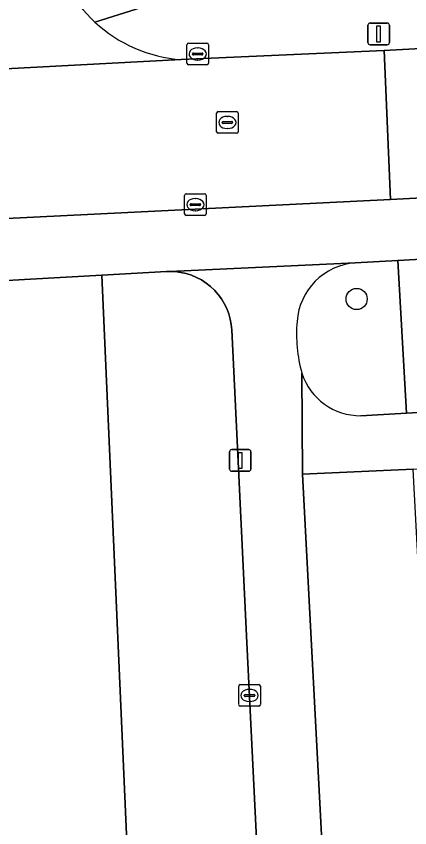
# Model space of a CAD drawing. Extents: x 161084 to 161928, y 385354 to 386522.
# Drawn here: x 161634.68 to 161652.86, y 386090.99 to 386128.44 of the extents above; entities that cross this region are included whole.
import ezdxf

# ---------------------------------------------------------------- set-up
doc = ezdxf.new("R2010")
doc.units = 0
for name, color, linetype in [('IMGEO_Boom', 7, 'Continuous'), ('IMGEO_Erf', 7, 'Continuous'), ('IMGEO_Groenvoorziening', 7, 'Continuous'), ('IMGEO_Kolk', 7, 'Continuous'), ('IMGEO_Lichtmast', 7, 'Continuous'), ('IMGEO_Rijbaan_lokaal_open', 7, 'Continuous'), ('IMGEO_Rioolput', 7, 'Continuous'), ('IMGEO_Voetpad_open', 7, 'Continuous')]:
    doc.layers.add(name, color=color, linetype=linetype)

msp = doc.modelspace()

# ---------------------------------------------------------------- linework, layer by layer
at = {"layer": 'IMGEO_Boom'}
msp.add_circle((161650.401, 386115.394), 0.489, dxfattribs=at)
at = {"layer": 'IMGEO_Erf'}
msp.add_lwpolyline([(161655.891, 386052.7), (161655.532, 386059.539), (161655.174, 386066.378), (161654.815, 386073.217), (161654.456, 386080.056), (161654.098, 386086.894), (161653.739, 386093.733), (161653.38, 386100.572), (161653.015, 386107.533), (161647.893, 386107.313), (161651.755, 386034.3)], dxfattribs=at)
at = {"layer": 'IMGEO_Groenvoorziening'}
for points in [[(161652.698, 386110.123), (161668.392, 386110.986), (161668.007, 386118.054), (161652.312, 386117.173)], [(161640.099, 386083.359), (161645.967, 386086.717), (161645.316, 386099.846), (161644.958, 386107.245), (161644.633, 386113.962), (161644.608, 386114.216), (161644.56, 386114.467), (161644.49, 386114.713), (161644.398, 386114.952), (161644.285, 386115.181), (161644.152, 386115.4), (161644.001, 386115.605), (161643.831, 386115.797), (161643.645, 386115.972), (161643.444, 386116.13), (161643.23, 386116.27), (161643.004, 386116.389), (161642.769, 386116.489), (161642.525, 386116.566), (161642.276, 386116.622), (161642.022, 386116.655), (161641.767, 386116.665), (161641.62, 386116.661), (161638.629, 386116.494)], [(161621.064, 386073.68), (161623.474, 386073.846), (161640.099, 386083.359), (161638.629, 386116.494), (161621.877, 386115.561), (161621.613, 386115.534), (161621.353, 386115.484), (161621.098, 386115.411), (161620.851, 386115.316), (161620.613, 386115.199), (161620.387, 386115.061), (161620.174, 386114.903), (161619.975, 386114.727), (161619.794, 386114.534), (161619.63, 386114.325), (161619.486, 386114.103), (161619.362, 386113.869), (161619.259, 386113.624), (161619.179, 386113.372), (161619.122, 386113.113), (161619.087, 386112.85), (161619.077, 386112.585), (161619.081, 386112.447)]]:
    msp.add_lwpolyline(points, close=True, dxfattribs=at)
msp.add_lwpolyline([(161650.594, 386110.007), (161652.698, 386110.123), (161652.312, 386117.173), (161650.333, 386117.062)], dxfattribs=at)
for centre, radius, start, end in [((161650.567, 386114.145), 2.927, 94.5766, 175.7638), ((161654.495, 386113.785), 6.871, 175.1895, 195.3846), ((161650.574, 386112.855), 2.848, 198.2709, 270.3955)]:
    msp.add_arc(centre, radius, start, end, dxfattribs=at)
at = {"layer": 'IMGEO_Kolk'}
for p, q in [((161642.56, 386126.274), (161642.56, 386127.126)), ((161642.635, 386127.2), (161643.487, 386127.2)), ((161643.561, 386127.126), (161643.561, 386126.274)), ((161642.862, 386126.743), (161643.26, 386126.743)), ((161643.048, 386126.98), (161643.073, 386126.98)), ((161642.819, 386126.694), (161642.819, 386126.706)), ((161643.257, 386126.657), (161642.859, 386126.657)), ((161643.071, 386126.42), (161643.046, 386126.42)), ((161643.303, 386126.706), (161643.303, 386126.694)), ((161643.487, 386126.2), (161642.635, 386126.2)), ((161642.453, 386119.321), (161642.453, 386120.173)), ((161642.528, 386120.247), (161643.38, 386120.247)), ((161642.941, 386120.027), (161642.966, 386120.027)), ((161643.454, 386120.173), (161643.454, 386119.321)), ((161642.712, 386119.741), (161642.712, 386119.753)), ((161643.15, 386119.704), (161642.752, 386119.704)), ((161642.755, 386119.79), (161643.153, 386119.79)), ((161643.196, 386119.753), (161643.196, 386119.741)), ((161643.38, 386119.247), (161642.528, 386119.247)), ((161642.964, 386119.467), (161642.939, 386119.467)), ((161644.952, 386096.672), (161644.952, 386097.524)), ((161645.027, 386097.598), (161645.879, 386097.598)), ((161645.953, 386097.524), (161645.953, 386096.672)), ((161645.44, 386097.378), (161645.465, 386097.378)), ((161645.211, 386097.092), (161645.211, 386097.104)), ((161645.649, 386097.055), (161645.251, 386097.055)), ((161645.254, 386097.141), (161645.652, 386097.141)), ((161645.463, 386096.818), (161645.438, 386096.818)), ((161645.695, 386097.104), (161645.695, 386097.092)), ((161645.879, 386096.598), (161645.027, 386096.598))]:
    msp.add_line(p, q, dxfattribs=at)
for points in [[(161642.56, 386126.274), (161642.56, 386127.126)], [(161642.635, 386127.2), (161643.487, 386127.2)], [(161643.561, 386127.126), (161643.561, 386126.274)], [(161643.487, 386126.2), (161642.635, 386126.2)], [(161642.453, 386119.321), (161642.453, 386120.173)], [(161642.528, 386120.247), (161643.38, 386120.247)], [(161643.454, 386120.173), (161643.454, 386119.321)], [(161643.38, 386119.247), (161642.528, 386119.247)], [(161644.952, 386096.672), (161644.952, 386097.524)], [(161645.027, 386097.598), (161645.879, 386097.598)], [(161645.953, 386097.524), (161645.953, 386096.672)], [(161645.879, 386096.598), (161645.027, 386096.598)]]:
    msp.add_lwpolyline(points, dxfattribs=at)
for centre, radius, start, end in [((161642.637, 386127.124), 0.0765, 91.552, 178.448), ((161642.637, 386127.124), 0.0765, 91.552, 178.448), ((161643.485, 386127.124), 0.0765, 1.552, 88.448), ((161643.485, 386127.124), 0.0765, 1.552, 88.448), ((161642.859, 386126.703), 0.0403, 85.8775, 175.7526), ((161643.264, 386126.705), 0.0386, 1.7309, 96.639), ((161642.856, 386126.693), 0.0366, 178.938, 274.7102), ((161643.26, 386126.7), 0.043, 264.8664, 352.4533), ((161642.637, 386126.276), 0.0765, 181.552, 268.448), ((161642.637, 386126.276), 0.0765, 181.552, 268.448), ((161643.485, 386126.276), 0.0765, 271.552, 358.448), ((161643.485, 386126.276), 0.0765, 271.552, 358.448), ((161642.53, 386120.171), 0.0765, 91.552, 178.448), ((161642.53, 386120.171), 0.0765, 91.552, 178.448), ((161643.378, 386120.171), 0.0765, 1.552, 88.448), ((161643.378, 386120.171), 0.0765, 1.552, 88.448), ((161642.752, 386119.75), 0.0403, 85.8775, 175.7526), ((161642.749, 386119.74), 0.0366, 178.938, 274.7102), ((161643.153, 386119.747), 0.043, 264.8664, 352.4533), ((161643.157, 386119.752), 0.0386, 1.7309, 96.639), ((161642.53, 386119.323), 0.0765, 181.552, 268.448), ((161642.53, 386119.323), 0.0765, 181.552, 268.448), ((161643.378, 386119.323), 0.0765, 271.552, 358.448), ((161643.378, 386119.323), 0.0765, 271.552, 358.448), ((161645.029, 386097.522), 0.0765, 91.552, 178.448), ((161645.029, 386097.522), 0.0765, 91.552, 178.448), ((161645.877, 386097.522), 0.0765, 1.552, 88.448), ((161645.877, 386097.522), 0.0765, 1.552, 88.448), ((161645.251, 386097.101), 0.0403, 85.8775, 175.7526), ((161645.656, 386097.103), 0.0386, 1.7309, 96.639), ((161645.248, 386097.091), 0.0366, 178.938, 274.7102), ((161645.652, 386097.098), 0.043, 264.8664, 352.4533), ((161645.029, 386096.674), 0.0765, 181.552, 268.448), ((161645.029, 386096.674), 0.0765, 181.552, 268.448), ((161645.877, 386096.674), 0.0765, 271.552, 358.448), ((161645.877, 386096.674), 0.0765, 271.552, 358.448)]:
    msp.add_arc(centre, radius, start, end, dxfattribs=at)
for centre, major_axis, ratio, start_param, end_param in [((161643.047, 386126.7), (-0.387, 0.002), 0.722429, 4.712389, 7.853982), ((161643.072, 386126.7), (-0.39, 0.002), 0.717154, 1.570796, 4.712389), ((161642.94, 386119.747), (-0.387, 0.002), 0.722429, 4.712389, 7.853982), ((161642.965, 386119.747), (-0.39, 0.002), 0.717154, 1.570796, 4.712389), ((161645.439, 386097.098), (-0.387, 0.002), 0.722429, 4.712389, 7.853982), ((161645.464, 386097.098), (-0.39, 0.002), 0.717154, 1.570796, 4.712389)]:
    msp.add_ellipse(centre, major_axis=major_axis, ratio=ratio, start_param=start_param, end_param=end_param, dxfattribs=at)
at = {"layer": 'IMGEO_Lichtmast'}
for p, q in [((161650.922, 386127.223), (161650.922, 386128.023)), ((161650.922, 386128.023), (161650.922, 386127.223)), ((161651.022, 386128.123), (161651.812, 386128.123)), ((161651.812, 386128.123), (161651.022, 386128.123)), ((161651.912, 386128.023), (161651.912, 386127.223)), ((161651.912, 386127.223), (161651.912, 386128.023)), ((161651.812, 386127.123), (161651.022, 386127.123)), ((161651.022, 386127.123), (161651.812, 386127.123)), ((161644.63, 386108.441), (161645.42, 386108.441)), ((161645.42, 386108.441), (161644.63, 386108.441)), ((161644.53, 386107.541), (161644.53, 386108.341)), ((161644.53, 386108.341), (161644.53, 386107.541)), ((161645.52, 386108.341), (161645.52, 386107.541)), ((161645.52, 386107.541), (161645.52, 386108.341)), ((161645.42, 386107.441), (161644.63, 386107.441)), ((161644.63, 386107.441), (161645.42, 386107.441))]:
    msp.add_line(p, q, dxfattribs=at)
for points in [[(161651.342, 386127.998), (161651.492, 386127.998), (161651.492, 386127.248), (161651.342, 386127.248), (161651.342, 386127.998)], [(161644.95, 386108.316), (161645.1, 386108.316), (161645.1, 386107.566), (161644.95, 386107.566), (161644.95, 386108.316)]]:
    msp.add_lwpolyline(points, dxfattribs=at)
for centre, start, end in [((161651.022, 386128.023), 90, 180), ((161651.022, 386128.023), 90, 180), ((161651.812, 386128.023), 0, 90), ((161651.812, 386128.023), 360, 90), ((161651.022, 386127.223), 180, 270), ((161651.022, 386127.223), 180, 270), ((161651.812, 386127.223), 270, 0), ((161651.812, 386127.223), 270, 0), ((161644.63, 386108.341), 90, 180), ((161644.63, 386108.341), 90, 180), ((161645.42, 386108.341), 0, 90), ((161645.42, 386108.341), 360, 90), ((161644.63, 386107.541), 180, 270), ((161644.63, 386107.541), 180, 270), ((161645.42, 386107.541), 270, 0), ((161645.42, 386107.541), 270, 0)]:
    msp.add_arc(centre, 0.1, start, end, dxfattribs=at)
at = {"layer": 'IMGEO_Rijbaan_lokaal_open'}
for points in [[(161621.772, 386118.493), (161651.958, 386119.976), (161651.678, 386126.857)], [(161651.678, 386126.857), (161642.297, 386126.439), (161622.861, 386125.42)], [(161622.861, 386125.42), (161642.297, 386126.439)]]:
    msp.add_lwpolyline(points, dxfattribs=at)
msp.add_lwpolyline([(161654.499, 386127.011), (161651.678, 386126.857), (161651.958, 386119.976), (161654.882, 386120.145)], close=True, dxfattribs=at)
for centre, radius, start, end in [((161642.773, 386132.979), 6.558, 190.0737, 227.1275), ((161642.771, 386132.977), 6.555, 227.1254, 265.8543)]:
    msp.add_arc(centre, radius, start, end, dxfattribs=at)
at = {"layer": 'IMGEO_Rioolput'}
for p, q in [((161643.931, 386123.113), (161643.931, 386123.965)), ((161644.006, 386124.039), (161644.858, 386124.039)), ((161644.419, 386123.819), (161644.444, 386123.819)), ((161644.932, 386123.965), (161644.932, 386123.113)), ((161644.19, 386123.533), (161644.19, 386123.545)), ((161644.628, 386123.496), (161644.23, 386123.496)), ((161644.233, 386123.582), (161644.631, 386123.582)), ((161644.674, 386123.545), (161644.674, 386123.533)), ((161644.858, 386123.039), (161644.006, 386123.039)), ((161644.442, 386123.259), (161644.417, 386123.259))]:
    msp.add_line(p, q, dxfattribs=at)
for points in [[(161643.931, 386123.113), (161643.931, 386123.965)], [(161644.006, 386124.039), (161644.858, 386124.039)], [(161644.932, 386123.965), (161644.932, 386123.113)], [(161644.858, 386123.039), (161644.006, 386123.039)]]:
    msp.add_lwpolyline(points, dxfattribs=at)
for centre, radius, start, end in [((161644.008, 386123.963), 0.0765, 91.552, 178.448), ((161644.008, 386123.963), 0.0765, 91.552, 178.448), ((161644.856, 386123.963), 0.0765, 1.552, 88.448), ((161644.856, 386123.963), 0.0765, 1.552, 88.448), ((161644.23, 386123.542), 0.0403, 85.8775, 175.7526), ((161644.227, 386123.532), 0.0366, 178.938, 274.7102), ((161644.631, 386123.539), 0.043, 264.8664, 352.4533), ((161644.635, 386123.544), 0.0386, 1.7309, 96.639), ((161644.008, 386123.115), 0.0765, 181.552, 268.448), ((161644.008, 386123.115), 0.0765, 181.552, 268.448), ((161644.856, 386123.115), 0.0765, 271.552, 358.448), ((161644.856, 386123.115), 0.0765, 271.552, 358.448)]:
    msp.add_arc(centre, radius, start, end, dxfattribs=at)
for centre, major_axis, ratio, start_param, end_param in [((161644.418, 386123.539), (-0.387, 0.002), 0.722429, 4.712389, 7.853982), ((161644.443, 386123.539), (-0.39, 0.002), 0.717154, 1.570796, 4.712389)]:
    msp.add_ellipse(centre, major_axis=major_axis, ratio=ratio, start_param=start_param, end_param=end_param, dxfattribs=at)
at = {"layer": 'IMGEO_Voetpad_open'}
for points in [[(161773.99, 386134.864), (161769.079, 386136.177), (161762.68, 386135.849), (161752.44, 386135.325), (161748.855, 386135.141), (161747.425, 386135.068), (161663.31, 386130.76), (161661.803, 386130.683), (161658.405, 386130.509), (161643.552, 386129.748), (161643.251, 386129.733), (161638.311, 386128.173)], [(161642.297, 386126.439), (161651.678, 386126.857), (161654.499, 386127.011), (161658.596, 386127.212), (161658.569, 386127.733), (161662.346, 386127.978), (161662.373, 386127.451), (161717.807, 386130.203), (161720.708, 386130.327), (161749.407, 386131.767), (161749.381, 386132.261), (161753.432, 386132.518), (161753.458, 386132.019), (161769.853, 386132.903)], [(161638.311, 386128.173), (161643.251, 386129.733)], [(161690.475, 386121.849), (161654.882, 386120.145), (161651.958, 386119.976), (161621.772, 386118.493)], [(161621.877, 386115.561), (161638.629, 386116.494), (161641.62, 386116.661), (161641.767, 386116.665), (161650.333, 386117.062), (161652.312, 386117.173), (161668.007, 386118.054)], [(161650.333, 386117.062), (161641.767, 386116.665), (161642.022, 386116.655), (161642.276, 386116.622), (161642.525, 386116.566), (161642.769, 386116.489), (161643.004, 386116.389), (161643.23, 386116.27), (161643.444, 386116.13), (161643.645, 386115.972), (161643.831, 386115.797), (161644.001, 386115.605), (161644.152, 386115.4), (161644.285, 386115.181), (161644.398, 386114.952), (161644.49, 386114.713), (161644.56, 386114.467), (161644.608, 386114.216), (161644.633, 386113.962), (161644.958, 386107.245), (161645.316, 386099.846), (161645.967, 386086.717)], [(161647.87, 386111.962), (161647.893, 386107.313), (161653.015, 386107.533), (161659.767, 386107.879), (161669.559, 386108.365), (161671.049, 386108.439), (161683.73, 386109.069), (161690.549, 386109.446), (161694.588, 386109.635), (161694.105, 386114.463)], [(161691.539, 386112.142), (161670.13, 386111.078), (161668.392, 386110.986), (161652.698, 386110.123), (161650.594, 386110.007)], [(161651.755, 386034.3), (161647.893, 386107.313), (161647.87, 386111.962)]]:
    msp.add_lwpolyline(points, dxfattribs=at)
for centre, radius, start, end in [((161642.773, 386132.979), 6.558, 190.0737, 227.1275), ((161642.771, 386132.977), 6.555, 227.1254, 265.8543), ((161650.567, 386114.145), 2.927, 94.5766, 175.7638), ((161654.495, 386113.785), 6.871, 175.1895, 195.3846), ((161650.574, 386112.855), 2.848, 198.2709, 270.3955)]:
    msp.add_arc(centre, radius, start, end, dxfattribs=at)

doc.saveas('drawing.dxf')
